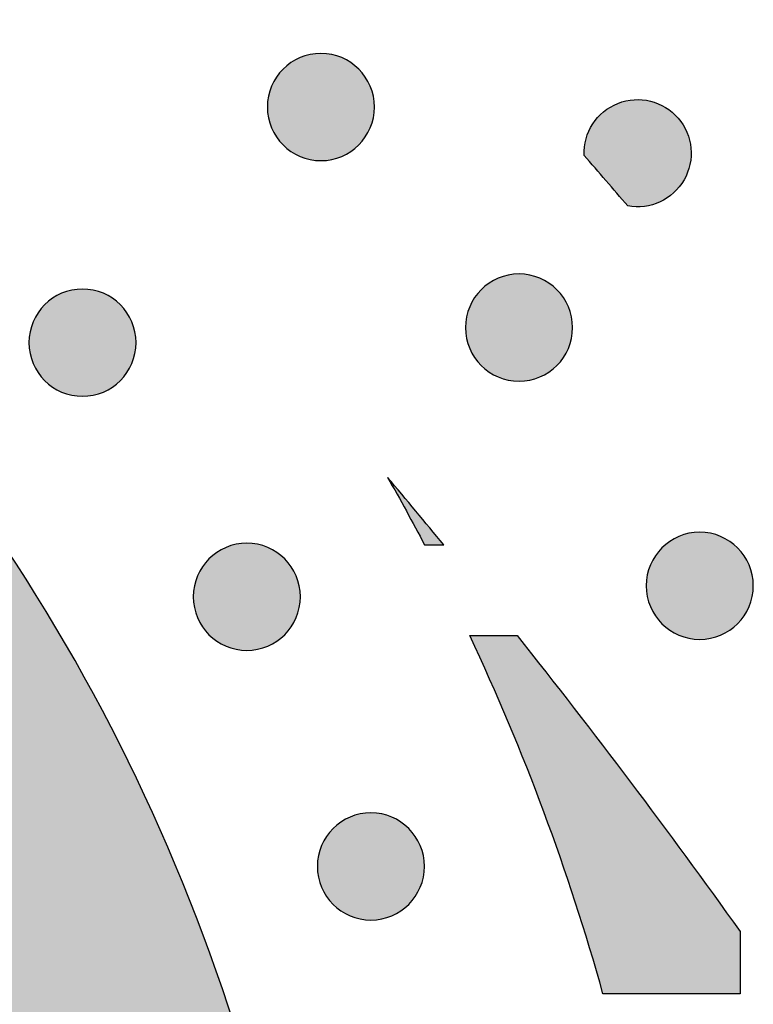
# Model space of a CAD drawing. Header units: millimetres. Extents: x -3873 to -97, y 912 to 4165.
# Tile 562 of 656: x -1485 to -1461, y 3045 to 3077. Entities that reach past the tile are written whole.
import ezdxf

# ---------------------------------------------------------------- set-up
doc = ezdxf.new("R2010")
doc.units = ezdxf.units.MM
doc.layers.add('pattern', color=7, linetype='Continuous', true_color=0x000000)

msp = doc.modelspace()

# ---------------------------------------------------------------- hatches: boundary and pattern name
at = {"layer": 'pattern'}
for points in [[(-1581.915, 3080.42), (-1587.684, 3065.401), (-1573.452, 3070.953), (-1570.943, 3071.886), (-1568.395, 3072.739), (-1565.813, 3073.512), (-1563.2, 3074.202), (-1560.56, 3074.807), (-1557.897, 3075.326), (-1555.216, 3075.758), (-1552.521, 3076.102), (-1549.815, 3076.357), (-1547.105, 3076.523), (-1544.393, 3076.599), (-1541.684, 3076.587), (-1538.984, 3076.486), (-1536.295, 3076.298), (-1533.622, 3076.023), (-1530.97, 3075.663), (-1529.976, 3075.502), (-1528.982, 3075.321), (-1527.99, 3075.119), (-1526.999, 3074.898), (-1526.01, 3074.656), (-1525.024, 3074.395), (-1524.042, 3074.113), (-1523.063, 3073.812), (-1522.089, 3073.49), (-1521.121, 3073.149), (-1520.158, 3072.788), (-1519.202, 3072.407), (-1518.253, 3072.008), (-1517.311, 3071.589), (-1516.378, 3071.151), (-1515.453, 3070.694), (-1514.538, 3070.219), (-1513.632, 3069.726), (-1512.737, 3069.215), (-1511.853, 3068.686), (-1510.981, 3068.141), (-1510.12, 3067.578), (-1509.272, 3067), (-1508.436, 3066.405), (-1507.614, 3065.795), (-1506.805, 3065.169), (-1506.011, 3064.53), (-1505.231, 3063.875), (-1504.466, 3063.208), (-1503.717, 3062.527), (-1502.983, 3061.833), (-1502.264, 3061.127), (-1501.56, 3060.408), (-1500.868, 3059.672), (-1500.188, 3058.921), (-1499.522, 3058.155), (-1498.869, 3057.374), (-1498.231, 3056.579), (-1497.607, 3055.769), (-1496.999, 3054.946), (-1496.406, 3054.109), (-1495.828, 3053.26), (-1495.268, 3052.398), (-1494.724, 3051.524), (-1494.197, 3050.639), (-1493.688, 3049.743), (-1493.196, 3048.837), (-1492.723, 3047.92), (-1492.268, 3046.995), (-1491.832, 3046.061), (-1491.415, 3045.118), (-1491.017, 3044.168), (-1490.638, 3043.211), (-1490.279, 3042.248), (-1489.939, 3041.279), (-1489.62, 3040.304), (-1489.32, 3039.325), (-1489.04, 3038.342), (-1488.781, 3037.356), (-1488.541, 3036.367), (-1488.322, 3035.376), (-1488.122, 3034.383), (-1487.943, 3033.389), (-1487.783, 3032.394), (-1487.428, 3029.741), (-1487.158, 3027.068), (-1486.975, 3024.379), (-1486.88, 3021.678), (-1486.873, 3018.97), (-1486.955, 3016.258), (-1487.126, 3013.548), (-1487.386, 3010.843), (-1487.735, 3008.148), (-1488.172, 3005.468), (-1488.696, 3002.806), (-1489.306, 3000.167), (-1490.001, 2997.555), (-1490.779, 2994.975), (-1491.637, 2992.429), (-1492.574, 2989.921), (-1498.154, 2975.7), (-1483.123, 2981.44), (-1482.457, 2982.966), (-1481.815, 2984.507), (-1481.199, 2986.063), (-1480.61, 2987.632), (-1480.048, 2989.215), (-1479.513, 2990.81), (-1479.006, 2992.418), (-1478.526, 2994.036), (-1478.075, 2995.665), (-1477.653, 2997.303), (-1477.26, 2998.95), (-1476.896, 3000.605), (-1476.561, 3002.268), (-1476.256, 3003.937), (-1475.981, 3005.612), (-1475.736, 3007.292), (-1475.522, 3008.976), (-1475.337, 3010.663), (-1475.183, 3012.353), (-1475.059, 3014.044), (-1474.966, 3015.737), (-1474.903, 3017.429), (-1474.87, 3019.12), (-1474.867, 3020.81), (-1474.895, 3022.498), (-1474.953, 3024.182), (-1475.04, 3025.863), (-1475.157, 3027.538), (-1475.303, 3029.209), (-1475.479, 3030.872), (-1475.684, 3032.529), (-1475.917, 3034.178), (-1476.113, 3035.404), (-1476.334, 3036.63), (-1476.58, 3037.854), (-1476.851, 3039.076), (-1477.146, 3040.296), (-1477.466, 3041.512), (-1477.811, 3042.724), (-1478.181, 3043.931), (-1478.575, 3045.132), (-1478.993, 3046.327), (-1479.436, 3047.515), (-1479.903, 3048.695), (-1480.394, 3049.866), (-1480.908, 3051.028), (-1481.446, 3052.18), (-1482.007, 3053.321), (-1482.59, 3054.451), (-1483.196, 3055.568), (-1483.824, 3056.673), (-1484.474, 3057.764), (-1485.144, 3058.842), (-1485.836, 3059.904), (-1486.547, 3060.951), (-1487.279, 3061.983), (-1488.029, 3062.998), (-1488.798, 3063.996), (-1489.585, 3064.977), (-1490.39, 3065.94), (-1491.211, 3066.885), (-1492.049, 3067.81), (-1492.902, 3068.717), (-1493.771, 3069.605), (-1494.657, 3070.475), (-1495.562, 3071.33), (-1496.486, 3072.17), (-1497.429, 3072.993), (-1498.391, 3073.799), (-1499.37, 3074.588), (-1500.367, 3075.359), (-1501.38, 3076.111), (-1502.41, 3076.845), (-1503.456, 3077.558), (-1504.518, 3078.252), (-1505.594, 3078.924), (-1506.684, 3079.576), (-1507.787, 3080.206), (-1508.903, 3080.814), (-1510.032, 3081.4), (-1511.172, 3081.963), (-1512.323, 3082.503), (-1513.484, 3083.019), (-1514.654, 3083.512), (-1515.833, 3083.981), (-1517.02, 3084.427), (-1518.214, 3084.847), (-1519.415, 3085.244), (-1520.621, 3085.616), (-1521.832, 3085.963), (-1523.048, 3086.285), (-1524.267, 3086.583), (-1525.489, 3086.856), (-1526.713, 3087.104), (-1527.938, 3087.328), (-1529.163, 3087.526), (-1530.812, 3087.763), (-1532.468, 3087.97), (-1534.132, 3088.149), (-1535.802, 3088.299), (-1537.477, 3088.419), (-1539.157, 3088.51), (-1540.842, 3088.57), (-1542.529, 3088.601), (-1544.219, 3088.602), (-1545.911, 3088.572), (-1547.603, 3088.512), (-1549.296, 3088.422), (-1550.987, 3088.302), (-1552.677, 3088.151), (-1554.365, 3087.969), (-1556.049, 3087.758), (-1557.729, 3087.516), (-1559.405, 3087.244), (-1561.075, 3086.943), (-1562.738, 3086.611), (-1564.394, 3086.251), (-1566.042, 3085.86), (-1567.681, 3085.441), (-1569.31, 3084.993), (-1570.93, 3084.517), (-1572.538, 3084.013), (-1574.134, 3083.481), (-1575.718, 3082.921), (-1577.289, 3082.335), (-1578.846, 3081.723), (-1580.388, 3081.084)], [(-1476.597, 3075.669), (-1476.569, 3075.697), (-1476.54, 3075.724), (-1476.51, 3075.751), (-1476.479, 3075.777), (-1476.447, 3075.803), (-1476.415, 3075.828), (-1476.382, 3075.852), (-1476.347, 3075.877), (-1476.312, 3075.9), (-1476.277, 3075.923), (-1476.24, 3075.945), (-1476.203, 3075.966), (-1476.165, 3075.986), (-1476.126, 3076.006), (-1476.087, 3076.025), (-1476.047, 3076.043), (-1476.006, 3076.06), (-1475.964, 3076.076), (-1475.923, 3076.091), (-1475.88, 3076.105), (-1475.837, 3076.118), (-1475.794, 3076.13), (-1475.75, 3076.141), (-1475.705, 3076.151), (-1475.661, 3076.159), (-1475.616, 3076.167), (-1475.57, 3076.173), (-1475.525, 3076.179), (-1475.479, 3076.183), (-1475.434, 3076.186), (-1475.388, 3076.187), (-1475.342, 3076.188), (-1475.296, 3076.187), (-1475.25, 3076.185), (-1475.204, 3076.182), (-1475.158, 3076.178), (-1475.113, 3076.173), (-1475.068, 3076.166), (-1475.023, 3076.159), (-1474.978, 3076.15), (-1474.934, 3076.14), (-1474.89, 3076.129), (-1474.847, 3076.117), (-1474.804, 3076.104), (-1474.761, 3076.09), (-1474.719, 3076.074), (-1474.678, 3076.058), (-1474.637, 3076.041), (-1474.597, 3076.023), (-1474.558, 3076.004), (-1474.519, 3075.985), (-1474.481, 3075.964), (-1474.444, 3075.943), (-1474.407, 3075.921), (-1474.372, 3075.898), (-1474.337, 3075.875), (-1474.303, 3075.851), (-1474.269, 3075.826), (-1474.237, 3075.801), (-1474.205, 3075.775), (-1474.175, 3075.748), (-1474.145, 3075.722), (-1474.116, 3075.695), (-1474.088, 3075.667), (-1474.06, 3075.639), (-1474.033, 3075.61), (-1474.006, 3075.58), (-1473.98, 3075.549), (-1473.954, 3075.517), (-1473.929, 3075.485), (-1473.905, 3075.452), (-1473.88, 3075.418), (-1473.857, 3075.383), (-1473.834, 3075.347), (-1473.812, 3075.31), (-1473.791, 3075.273), (-1473.771, 3075.235), (-1473.751, 3075.196), (-1473.732, 3075.157), (-1473.714, 3075.117), (-1473.697, 3075.076), (-1473.681, 3075.035), (-1473.666, 3074.993), (-1473.652, 3074.95), (-1473.639, 3074.907), (-1473.627, 3074.864), (-1473.616, 3074.82), (-1473.606, 3074.776), (-1473.598, 3074.731), (-1473.59, 3074.686), (-1473.584, 3074.641), (-1473.578, 3074.595), (-1473.574, 3074.549), (-1473.571, 3074.504), (-1473.57, 3074.458), (-1473.569, 3074.412), (-1473.57, 3074.366), (-1473.572, 3074.32), (-1473.575, 3074.274), (-1473.579, 3074.229), (-1473.584, 3074.183), (-1473.591, 3074.138), (-1473.598, 3074.093), (-1473.607, 3074.048), (-1473.617, 3074.004), (-1473.628, 3073.96), (-1473.64, 3073.917), (-1473.653, 3073.874), (-1473.667, 3073.831), (-1473.683, 3073.789), (-1473.699, 3073.748), (-1473.716, 3073.707), (-1473.734, 3073.667), (-1473.753, 3073.628), (-1473.772, 3073.589), (-1473.793, 3073.551), (-1473.814, 3073.514), (-1473.836, 3073.477), (-1473.859, 3073.442), (-1473.882, 3073.407), (-1473.906, 3073.373), (-1473.931, 3073.339), (-1473.956, 3073.307), (-1473.982, 3073.275), (-1474.009, 3073.245), (-1474.035, 3073.215), (-1474.062, 3073.186), (-1474.09, 3073.158), (-1474.118, 3073.13), (-1474.147, 3073.103), (-1474.177, 3073.076), (-1474.208, 3073.05), (-1474.24, 3073.024), (-1474.272, 3072.999), (-1474.305, 3072.975), (-1474.339, 3072.951), (-1474.374, 3072.927), (-1474.41, 3072.905), (-1474.447, 3072.883), (-1474.484, 3072.861), (-1474.522, 3072.841), (-1474.561, 3072.821), (-1474.6, 3072.802), (-1474.64, 3072.785), (-1474.681, 3072.768), (-1474.722, 3072.752), (-1474.764, 3072.736), (-1474.807, 3072.722), (-1474.85, 3072.709), (-1474.893, 3072.697), (-1474.937, 3072.686), (-1474.982, 3072.677), (-1475.026, 3072.668), (-1475.071, 3072.66), (-1475.116, 3072.654), (-1475.162, 3072.649), (-1475.208, 3072.644), (-1475.253, 3072.642), (-1475.299, 3072.64), (-1475.345, 3072.639), (-1475.391, 3072.64), (-1475.437, 3072.642), (-1475.483, 3072.645), (-1475.528, 3072.649), (-1475.574, 3072.654), (-1475.619, 3072.661), (-1475.664, 3072.668), (-1475.709, 3072.677), (-1475.753, 3072.687), (-1475.797, 3072.698), (-1475.84, 3072.71), (-1475.883, 3072.723), (-1475.926, 3072.738), (-1475.968, 3072.753), (-1476.009, 3072.769), (-1476.05, 3072.786), (-1476.09, 3072.804), (-1476.129, 3072.823), (-1476.168, 3072.842), (-1476.206, 3072.863), (-1476.243, 3072.884), (-1476.28, 3072.906), (-1476.315, 3072.929), (-1476.35, 3072.953), (-1476.384, 3072.977), (-1476.418, 3073.001), (-1476.45, 3073.027), (-1476.482, 3073.052), (-1476.512, 3073.079), (-1476.542, 3073.105), (-1476.571, 3073.133), (-1476.599, 3073.16), (-1476.627, 3073.188), (-1476.654, 3073.217), (-1476.681, 3073.247), (-1476.707, 3073.278), (-1476.733, 3073.31), (-1476.758, 3073.342), (-1476.782, 3073.375), (-1476.806, 3073.41), (-1476.83, 3073.445), (-1476.852, 3073.48), (-1476.874, 3073.517), (-1476.896, 3073.554), (-1476.916, 3073.592), (-1476.936, 3073.631), (-1476.955, 3073.67), (-1476.972, 3073.71), (-1476.989, 3073.751), (-1477.005, 3073.793), (-1477.021, 3073.834), (-1477.035, 3073.877), (-1477.048, 3073.92), (-1477.06, 3073.963), (-1477.071, 3074.007), (-1477.08, 3074.052), (-1477.089, 3074.096), (-1477.097, 3074.141), (-1477.103, 3074.187), (-1477.108, 3074.232), (-1477.113, 3074.278), (-1477.115, 3074.323), (-1477.117, 3074.369), (-1477.118, 3074.415), (-1477.117, 3074.461), (-1477.115, 3074.507), (-1477.112, 3074.553), (-1477.108, 3074.599), (-1477.103, 3074.644), (-1477.096, 3074.689), (-1477.089, 3074.734), (-1477.08, 3074.779), (-1477.07, 3074.823), (-1477.059, 3074.867), (-1477.047, 3074.91), (-1477.034, 3074.953), (-1477.019, 3074.996), (-1477.004, 3075.038), (-1476.988, 3075.079), (-1476.971, 3075.12), (-1476.953, 3075.16), (-1476.934, 3075.199), (-1476.915, 3075.238), (-1476.894, 3075.276), (-1476.873, 3075.313), (-1476.851, 3075.35), (-1476.828, 3075.385), (-1476.804, 3075.42), (-1476.78, 3075.454), (-1476.756, 3075.488), (-1476.73, 3075.52), (-1476.705, 3075.552), (-1476.678, 3075.582), (-1476.652, 3075.612), (-1476.624, 3075.641)], [(-1466.623, 3072.814), (-1466.624, 3072.846), (-1466.624, 3072.878), (-1466.624, 3072.911), (-1466.623, 3072.943), (-1466.622, 3072.976), (-1466.62, 3073.009), (-1466.617, 3073.042), (-1466.614, 3073.076), (-1466.61, 3073.109), (-1466.606, 3073.142), (-1466.6, 3073.176), (-1466.594, 3073.209), (-1466.588, 3073.243), (-1466.581, 3073.276), (-1466.573, 3073.309), (-1466.564, 3073.343), (-1466.555, 3073.376), (-1466.545, 3073.409), (-1466.535, 3073.442), (-1466.523, 3073.475), (-1466.512, 3073.508), (-1466.499, 3073.541), (-1466.486, 3073.573), (-1466.472, 3073.605), (-1466.457, 3073.637), (-1466.442, 3073.669), (-1466.426, 3073.701), (-1466.41, 3073.732), (-1466.392, 3073.763), (-1466.375, 3073.793), (-1466.356, 3073.823), (-1466.337, 3073.853), (-1466.318, 3073.883), (-1466.298, 3073.912), (-1466.277, 3073.94), (-1466.256, 3073.969), (-1466.234, 3073.996), (-1466.211, 3074.024), (-1466.189, 3074.05), (-1466.165, 3074.077), (-1466.141, 3074.102), (-1466.117, 3074.128), (-1466.092, 3074.152), (-1466.067, 3074.177), (-1466.042, 3074.2), (-1466.016, 3074.223), (-1465.989, 3074.246), (-1465.963, 3074.268), (-1465.936, 3074.289), (-1465.908, 3074.31), (-1465.881, 3074.33), (-1465.853, 3074.349), (-1465.825, 3074.368), (-1465.796, 3074.387), (-1465.768, 3074.404), (-1465.739, 3074.421), (-1465.71, 3074.438), (-1465.68, 3074.454), (-1465.651, 3074.469), (-1465.622, 3074.483), (-1465.592, 3074.497), (-1465.562, 3074.511), (-1465.533, 3074.524), (-1465.503, 3074.536), (-1465.473, 3074.547), (-1465.442, 3074.558), (-1465.412, 3074.569), (-1465.38, 3074.579), (-1465.349, 3074.589), (-1465.317, 3074.598), (-1465.285, 3074.606), (-1465.253, 3074.614), (-1465.22, 3074.621), (-1465.187, 3074.628), (-1465.154, 3074.634), (-1465.12, 3074.639), (-1465.086, 3074.644), (-1465.053, 3074.649), (-1465.018, 3074.652), (-1464.984, 3074.655), (-1464.95, 3074.657), (-1464.915, 3074.659), (-1464.88, 3074.66), (-1464.846, 3074.66), (-1464.811, 3074.66), (-1464.776, 3074.659), (-1464.741, 3074.657), (-1464.706, 3074.654), (-1464.671, 3074.651), (-1464.636, 3074.647), (-1464.601, 3074.643), (-1464.566, 3074.637), (-1464.531, 3074.631), (-1464.496, 3074.625), (-1464.462, 3074.617), (-1464.427, 3074.609), (-1464.393, 3074.6), (-1464.359, 3074.591), (-1464.325, 3074.581), (-1464.291, 3074.57), (-1464.258, 3074.559), (-1464.225, 3074.546), (-1464.192, 3074.534), (-1464.16, 3074.52), (-1464.127, 3074.506), (-1464.096, 3074.492), (-1464.064, 3074.477), (-1464.033, 3074.461), (-1464.002, 3074.445), (-1463.972, 3074.428), (-1463.942, 3074.41), (-1463.912, 3074.392), (-1463.883, 3074.374), (-1463.855, 3074.355), (-1463.827, 3074.335), (-1463.799, 3074.315), (-1463.772, 3074.295), (-1463.745, 3074.274), (-1463.719, 3074.253), (-1463.693, 3074.231), (-1463.668, 3074.209), (-1463.644, 3074.187), (-1463.62, 3074.164), (-1463.596, 3074.141), (-1463.573, 3074.118), (-1463.551, 3074.094), (-1463.529, 3074.071), (-1463.508, 3074.046), (-1463.487, 3074.022), (-1463.466, 3073.997), (-1463.446, 3073.971), (-1463.427, 3073.945), (-1463.407, 3073.919), (-1463.388, 3073.892), (-1463.37, 3073.864), (-1463.351, 3073.836), (-1463.334, 3073.808), (-1463.317, 3073.779), (-1463.3, 3073.749), (-1463.284, 3073.719), (-1463.268, 3073.689), (-1463.253, 3073.659), (-1463.238, 3073.628), (-1463.224, 3073.596), (-1463.21, 3073.564), (-1463.198, 3073.532), (-1463.185, 3073.5), (-1463.173, 3073.467), (-1463.162, 3073.434), (-1463.152, 3073.401), (-1463.142, 3073.367), (-1463.133, 3073.333), (-1463.124, 3073.299), (-1463.116, 3073.265), (-1463.109, 3073.23), (-1463.103, 3073.195), (-1463.097, 3073.161), (-1463.092, 3073.126), (-1463.087, 3073.091), (-1463.084, 3073.055), (-1463.081, 3073.02), (-1463.078, 3072.985), (-1463.077, 3072.95), (-1463.076, 3072.914), (-1463.076, 3072.879), (-1463.076, 3072.844), (-1463.077, 3072.809), (-1463.079, 3072.773), (-1463.082, 3072.738), (-1463.085, 3072.704), (-1463.089, 3072.669), (-1463.094, 3072.634), (-1463.099, 3072.6), (-1463.105, 3072.566), (-1463.111, 3072.532), (-1463.119, 3072.498), (-1463.126, 3072.464), (-1463.135, 3072.431), (-1463.144, 3072.398), (-1463.154, 3072.365), (-1463.164, 3072.333), (-1463.175, 3072.301), (-1463.186, 3072.269), (-1463.198, 3072.238), (-1463.211, 3072.207), (-1463.224, 3072.176), (-1463.237, 3072.146), (-1463.251, 3072.117), (-1463.265, 3072.087), (-1463.28, 3072.058), (-1463.296, 3072.03), (-1463.312, 3072.002), (-1463.328, 3071.974), (-1463.345, 3071.946), (-1463.362, 3071.919), (-1463.38, 3071.892), (-1463.399, 3071.865), (-1463.418, 3071.838), (-1463.438, 3071.811), (-1463.459, 3071.785), (-1463.48, 3071.759), (-1463.501, 3071.733), (-1463.523, 3071.707), (-1463.546, 3071.682), (-1463.57, 3071.657), (-1463.594, 3071.633), (-1463.618, 3071.609), (-1463.643, 3071.585), (-1463.669, 3071.562), (-1463.695, 3071.539), (-1463.721, 3071.517), (-1463.748, 3071.495), (-1463.776, 3071.474), (-1463.804, 3071.453), (-1463.832, 3071.432), (-1463.861, 3071.412), (-1463.891, 3071.393), (-1463.921, 3071.374), (-1463.951, 3071.356), (-1463.981, 3071.339), (-1464.012, 3071.322), (-1464.044, 3071.305), (-1464.075, 3071.29), (-1464.107, 3071.274), (-1464.14, 3071.26), (-1464.172, 3071.246), (-1464.205, 3071.233), (-1464.238, 3071.22), (-1464.271, 3071.209), (-1464.305, 3071.197), (-1464.338, 3071.187), (-1464.372, 3071.177), (-1464.406, 3071.168), (-1464.44, 3071.16), (-1464.474, 3071.152), (-1464.508, 3071.145), (-1464.542, 3071.138), (-1464.577, 3071.133), (-1464.611, 3071.128), (-1464.645, 3071.123), (-1464.679, 3071.12), (-1464.714, 3071.117), (-1464.748, 3071.114), (-1464.782, 3071.113), (-1464.816, 3071.112), (-1464.849, 3071.112), (-1464.883, 3071.112), (-1464.917, 3071.113), (-1464.95, 3071.114), (-1464.983, 3071.117), (-1465.016, 3071.119), (-1465.049, 3071.123), (-1465.081, 3071.127), (-1465.113, 3071.131), (-1465.145, 3071.136), (-1465.177, 3071.142)], [(-1470.032, 3068.368), (-1470.004, 3068.396), (-1469.975, 3068.423), (-1469.945, 3068.45), (-1469.914, 3068.476), (-1469.883, 3068.502), (-1469.85, 3068.527), (-1469.817, 3068.551), (-1469.783, 3068.575), (-1469.748, 3068.599), (-1469.712, 3068.622), (-1469.676, 3068.644), (-1469.638, 3068.665), (-1469.6, 3068.685), (-1469.562, 3068.705), (-1469.522, 3068.724), (-1469.482, 3068.742), (-1469.441, 3068.759), (-1469.4, 3068.775), (-1469.358, 3068.79), (-1469.315, 3068.804), (-1469.272, 3068.817), (-1469.229, 3068.829), (-1469.185, 3068.84), (-1469.141, 3068.85), (-1469.096, 3068.858), (-1469.051, 3068.866), (-1469.006, 3068.872), (-1468.96, 3068.877), (-1468.915, 3068.882), (-1468.869, 3068.885), (-1468.823, 3068.886), (-1468.777, 3068.887), (-1468.731, 3068.886), (-1468.685, 3068.884), (-1468.64, 3068.881), (-1468.594, 3068.877), (-1468.548, 3068.872), (-1468.503, 3068.865), (-1468.458, 3068.858), (-1468.414, 3068.849), (-1468.369, 3068.839), (-1468.325, 3068.828), (-1468.282, 3068.816), (-1468.239, 3068.803), (-1468.197, 3068.789), (-1468.155, 3068.773), (-1468.113, 3068.757), (-1468.073, 3068.74), (-1468.033, 3068.722), (-1467.993, 3068.703), (-1467.954, 3068.684), (-1467.916, 3068.663), (-1467.879, 3068.642), (-1467.843, 3068.62), (-1467.807, 3068.597), (-1467.772, 3068.574), (-1467.738, 3068.549), (-1467.705, 3068.525), (-1467.672, 3068.499), (-1467.641, 3068.474), (-1467.61, 3068.447), (-1467.58, 3068.421), (-1467.551, 3068.394), (-1467.523, 3068.366), (-1467.496, 3068.338), (-1467.468, 3068.309), (-1467.442, 3068.279), (-1467.415, 3068.248), (-1467.39, 3068.216), (-1467.365, 3068.184), (-1467.34, 3068.151), (-1467.316, 3068.116), (-1467.293, 3068.082), (-1467.27, 3068.046), (-1467.248, 3068.009), (-1467.227, 3067.972), (-1467.206, 3067.934), (-1467.187, 3067.895), (-1467.168, 3067.856), (-1467.15, 3067.816), (-1467.133, 3067.775), (-1467.117, 3067.734), (-1467.102, 3067.692), (-1467.088, 3067.649), (-1467.075, 3067.606), (-1467.063, 3067.563), (-1467.052, 3067.519), (-1467.042, 3067.474), (-1467.033, 3067.43), (-1467.026, 3067.385), (-1467.019, 3067.34), (-1467.014, 3067.294), (-1467.01, 3067.248), (-1467.007, 3067.203), (-1467.005, 3067.157), (-1467.005, 3067.111), (-1467.005, 3067.065), (-1467.007, 3067.019), (-1467.01, 3066.973), (-1467.014, 3066.928), (-1467.02, 3066.882), (-1467.026, 3066.837), (-1467.034, 3066.792), (-1467.043, 3066.747), (-1467.052, 3066.703), (-1467.063, 3066.659), (-1467.076, 3066.616), (-1467.089, 3066.573), (-1467.103, 3066.53), (-1467.118, 3066.488), (-1467.134, 3066.447), (-1467.151, 3066.406), (-1467.169, 3066.366), (-1467.188, 3066.327), (-1467.208, 3066.288), (-1467.228, 3066.25), (-1467.25, 3066.213), (-1467.272, 3066.176), (-1467.294, 3066.141), (-1467.318, 3066.106), (-1467.342, 3066.072), (-1467.367, 3066.038), (-1467.392, 3066.006), (-1467.418, 3065.974), (-1467.444, 3065.944), (-1467.471, 3065.914), (-1467.498, 3065.885), (-1467.525, 3065.857), (-1467.554, 3065.829), (-1467.583, 3065.802), (-1467.613, 3065.775), (-1467.643, 3065.749), (-1467.675, 3065.723), (-1467.707, 3065.698), (-1467.741, 3065.674), (-1467.775, 3065.65), (-1467.81, 3065.626), (-1467.846, 3065.604), (-1467.882, 3065.582), (-1467.919, 3065.56), (-1467.957, 3065.54), (-1467.996, 3065.52), (-1468.036, 3065.501), (-1468.076, 3065.483), (-1468.116, 3065.466), (-1468.158, 3065.45), (-1468.2, 3065.435), (-1468.242, 3065.421), (-1468.285, 3065.408), (-1468.329, 3065.396), (-1468.373, 3065.385), (-1468.417, 3065.376), (-1468.462, 3065.367), (-1468.507, 3065.359), (-1468.552, 3065.353), (-1468.597, 3065.348), (-1468.643, 3065.343), (-1468.689, 3065.341), (-1468.735, 3065.339), (-1468.781, 3065.338), (-1468.826, 3065.339), (-1468.872, 3065.341), (-1468.918, 3065.344), (-1468.964, 3065.348), (-1469.009, 3065.353), (-1469.054, 3065.36), (-1469.099, 3065.367), (-1469.144, 3065.376), (-1469.188, 3065.386), (-1469.232, 3065.397), (-1469.276, 3065.409), (-1469.319, 3065.422), (-1469.361, 3065.436), (-1469.403, 3065.452), (-1469.444, 3065.468), (-1469.485, 3065.485), (-1469.525, 3065.503), (-1469.565, 3065.522), (-1469.603, 3065.541), (-1469.641, 3065.562), (-1469.679, 3065.583), (-1469.715, 3065.605), (-1469.751, 3065.628), (-1469.786, 3065.652), (-1469.82, 3065.676), (-1469.853, 3065.7), (-1469.885, 3065.726), (-1469.917, 3065.751), (-1469.948, 3065.778), (-1469.978, 3065.804), (-1470.007, 3065.832), (-1470.035, 3065.859), (-1470.062, 3065.887), (-1470.089, 3065.916), (-1470.116, 3065.946), (-1470.142, 3065.977), (-1470.168, 3066.009), (-1470.193, 3066.041), (-1470.218, 3066.074), (-1470.242, 3066.109), (-1470.265, 3066.143), (-1470.288, 3066.179), (-1470.31, 3066.216), (-1470.331, 3066.253), (-1470.352, 3066.291), (-1470.371, 3066.33), (-1470.39, 3066.369), (-1470.408, 3066.409), (-1470.425, 3066.45), (-1470.441, 3066.491), (-1470.456, 3066.533), (-1470.47, 3066.576), (-1470.483, 3066.619), (-1470.495, 3066.662), (-1470.506, 3066.706), (-1470.516, 3066.751), (-1470.525, 3066.795), (-1470.532, 3066.84), (-1470.539, 3066.885), (-1470.544, 3066.931), (-1470.548, 3066.977), (-1470.551, 3067.022), (-1470.553, 3067.068), (-1470.553, 3067.114), (-1470.553, 3067.16), (-1470.551, 3067.206), (-1470.548, 3067.252), (-1470.543, 3067.297), (-1470.538, 3067.343), (-1470.532, 3067.388), (-1470.524, 3067.433), (-1470.515, 3067.478), (-1470.505, 3067.522), (-1470.494, 3067.566), (-1470.482, 3067.609), (-1470.469, 3067.652), (-1470.455, 3067.695), (-1470.44, 3067.737), (-1470.424, 3067.778), (-1470.407, 3067.819), (-1470.389, 3067.859), (-1470.37, 3067.898), (-1470.35, 3067.937), (-1470.329, 3067.975), (-1470.308, 3068.012), (-1470.286, 3068.049), (-1470.263, 3068.084), (-1470.24, 3068.119), (-1470.216, 3068.153), (-1470.191, 3068.187), (-1470.166, 3068.219), (-1470.14, 3068.251), (-1470.114, 3068.281), (-1470.087, 3068.311), (-1470.06, 3068.34)], [(-1484.495, 3067.87), (-1484.467, 3067.898), (-1484.438, 3067.925), (-1484.408, 3067.951), (-1484.377, 3067.978), (-1484.345, 3068.003), (-1484.313, 3068.029), (-1484.279, 3068.053), (-1484.245, 3068.077), (-1484.21, 3068.101), (-1484.175, 3068.123), (-1484.138, 3068.145), (-1484.101, 3068.167), (-1484.063, 3068.187), (-1484.024, 3068.207), (-1483.985, 3068.225), (-1483.945, 3068.243), (-1483.904, 3068.26), (-1483.862, 3068.276), (-1483.82, 3068.291), (-1483.778, 3068.306), (-1483.735, 3068.319), (-1483.692, 3068.331), (-1483.648, 3068.342), (-1483.603, 3068.351), (-1483.559, 3068.36), (-1483.514, 3068.368), (-1483.468, 3068.374), (-1483.423, 3068.379), (-1483.377, 3068.383), (-1483.331, 3068.386), (-1483.286, 3068.388), (-1483.24, 3068.389), (-1483.194, 3068.388), (-1483.148, 3068.386), (-1483.102, 3068.383), (-1483.056, 3068.379), (-1483.011, 3068.374), (-1482.966, 3068.367), (-1482.921, 3068.359), (-1482.876, 3068.351), (-1482.832, 3068.341), (-1482.788, 3068.33), (-1482.745, 3068.318), (-1482.702, 3068.305), (-1482.659, 3068.29), (-1482.617, 3068.275), (-1482.576, 3068.259), (-1482.535, 3068.242), (-1482.495, 3068.224), (-1482.456, 3068.205), (-1482.417, 3068.185), (-1482.379, 3068.165), (-1482.342, 3068.144), (-1482.305, 3068.122), (-1482.27, 3068.099), (-1482.235, 3068.075), (-1482.201, 3068.051), (-1482.167, 3068.027), (-1482.135, 3068.001), (-1482.103, 3067.976), (-1482.073, 3067.949), (-1482.043, 3067.923), (-1482.014, 3067.895), (-1481.986, 3067.868), (-1481.958, 3067.84), (-1481.931, 3067.811), (-1481.904, 3067.781), (-1481.878, 3067.75), (-1481.852, 3067.718), (-1481.827, 3067.686), (-1481.802, 3067.652), (-1481.778, 3067.618), (-1481.755, 3067.583), (-1481.732, 3067.548), (-1481.71, 3067.511), (-1481.689, 3067.474), (-1481.669, 3067.436), (-1481.649, 3067.397), (-1481.63, 3067.358), (-1481.612, 3067.318), (-1481.595, 3067.277), (-1481.579, 3067.235), (-1481.564, 3067.193), (-1481.55, 3067.151), (-1481.537, 3067.108), (-1481.525, 3067.064), (-1481.514, 3067.021), (-1481.504, 3066.976), (-1481.496, 3066.932), (-1481.488, 3066.887), (-1481.482, 3066.841), (-1481.476, 3066.796), (-1481.472, 3066.75), (-1481.469, 3066.704), (-1481.468, 3066.659), (-1481.467, 3066.613), (-1481.468, 3066.567), (-1481.47, 3066.521), (-1481.473, 3066.475), (-1481.477, 3066.429), (-1481.482, 3066.384), (-1481.489, 3066.339), (-1481.496, 3066.294), (-1481.505, 3066.249), (-1481.515, 3066.205), (-1481.526, 3066.161), (-1481.538, 3066.117), (-1481.551, 3066.075), (-1481.565, 3066.032), (-1481.581, 3065.99), (-1481.597, 3065.949), (-1481.614, 3065.908), (-1481.632, 3065.868), (-1481.651, 3065.829), (-1481.67, 3065.79), (-1481.691, 3065.752), (-1481.712, 3065.715), (-1481.734, 3065.678), (-1481.757, 3065.642), (-1481.78, 3065.608), (-1481.804, 3065.573), (-1481.829, 3065.54), (-1481.854, 3065.508), (-1481.88, 3065.476), (-1481.906, 3065.446), (-1481.933, 3065.416), (-1481.96, 3065.387), (-1481.988, 3065.359), (-1482.016, 3065.331), (-1482.045, 3065.304), (-1482.075, 3065.277), (-1482.106, 3065.251), (-1482.137, 3065.225), (-1482.17, 3065.2), (-1482.203, 3065.175), (-1482.237, 3065.151), (-1482.272, 3065.128), (-1482.308, 3065.105), (-1482.345, 3065.083), (-1482.382, 3065.062), (-1482.42, 3065.042), (-1482.459, 3065.022), (-1482.498, 3065.003), (-1482.538, 3064.985), (-1482.579, 3064.968), (-1482.62, 3064.952), (-1482.662, 3064.937), (-1482.705, 3064.923), (-1482.748, 3064.91), (-1482.791, 3064.898), (-1482.835, 3064.887), (-1482.879, 3064.877), (-1482.924, 3064.869), (-1482.969, 3064.861), (-1483.014, 3064.855), (-1483.06, 3064.849), (-1483.105, 3064.845), (-1483.151, 3064.842), (-1483.197, 3064.841), (-1483.243, 3064.84), (-1483.289, 3064.841), (-1483.335, 3064.843), (-1483.381, 3064.846), (-1483.426, 3064.85), (-1483.472, 3064.855), (-1483.517, 3064.862), (-1483.562, 3064.869), (-1483.607, 3064.878), (-1483.651, 3064.888), (-1483.695, 3064.899), (-1483.738, 3064.911), (-1483.781, 3064.924), (-1483.824, 3064.938), (-1483.866, 3064.953), (-1483.907, 3064.97), (-1483.948, 3064.987), (-1483.988, 3065.005), (-1484.027, 3065.024), (-1484.066, 3065.043), (-1484.104, 3065.064), (-1484.141, 3065.085), (-1484.178, 3065.107), (-1484.213, 3065.13), (-1484.248, 3065.153), (-1484.282, 3065.177), (-1484.315, 3065.202), (-1484.348, 3065.227), (-1484.379, 3065.253), (-1484.41, 3065.279), (-1484.44, 3065.306), (-1484.469, 3065.333), (-1484.497, 3065.361), (-1484.525, 3065.389), (-1484.552, 3065.418), (-1484.579, 3065.448), (-1484.605, 3065.479), (-1484.63, 3065.51), (-1484.656, 3065.543), (-1484.68, 3065.576), (-1484.704, 3065.61), (-1484.728, 3065.645), (-1484.75, 3065.681), (-1484.772, 3065.718), (-1484.794, 3065.755), (-1484.814, 3065.793), (-1484.834, 3065.832), (-1484.852, 3065.871), (-1484.87, 3065.911), (-1484.887, 3065.952), (-1484.903, 3065.993), (-1484.919, 3066.035), (-1484.933, 3066.078), (-1484.946, 3066.121), (-1484.958, 3066.164), (-1484.969, 3066.208), (-1484.978, 3066.252), (-1484.987, 3066.297), (-1484.995, 3066.342), (-1485.001, 3066.387), (-1485.006, 3066.433), (-1485.01, 3066.478), (-1485.013, 3066.524), (-1485.015, 3066.57), (-1485.016, 3066.616), (-1485.015, 3066.662), (-1485.013, 3066.708), (-1485.01, 3066.754), (-1485.006, 3066.799), (-1485.001, 3066.845), (-1484.994, 3066.89), (-1484.986, 3066.935), (-1484.978, 3066.98), (-1484.968, 3067.024), (-1484.957, 3067.068), (-1484.945, 3067.111), (-1484.932, 3067.154), (-1484.917, 3067.197), (-1484.902, 3067.239), (-1484.886, 3067.28), (-1484.869, 3067.321), (-1484.851, 3067.361), (-1484.832, 3067.4), (-1484.812, 3067.439), (-1484.792, 3067.477), (-1484.771, 3067.514), (-1484.749, 3067.551), (-1484.726, 3067.586), (-1484.702, 3067.621), (-1484.678, 3067.655), (-1484.654, 3067.688), (-1484.628, 3067.721), (-1484.603, 3067.752), (-1484.576, 3067.783), (-1484.55, 3067.813), (-1484.522, 3067.842)], [(-1471.273, 3059.92), (-1473.133, 3062.154), (-1471.909, 3059.921)], [(-1464.044, 3059.821), (-1464.016, 3059.848), (-1463.987, 3059.875), (-1463.957, 3059.902), (-1463.926, 3059.928), (-1463.895, 3059.954), (-1463.862, 3059.979), (-1463.829, 3060.004), (-1463.795, 3060.028), (-1463.76, 3060.051), (-1463.724, 3060.074), (-1463.687, 3060.096), (-1463.65, 3060.117), (-1463.612, 3060.138), (-1463.573, 3060.157), (-1463.534, 3060.176), (-1463.494, 3060.194), (-1463.453, 3060.211), (-1463.412, 3060.227), (-1463.37, 3060.242), (-1463.327, 3060.256), (-1463.284, 3060.269), (-1463.241, 3060.281), (-1463.197, 3060.292), (-1463.153, 3060.302), (-1463.108, 3060.311), (-1463.063, 3060.318), (-1463.018, 3060.325), (-1462.972, 3060.33), (-1462.927, 3060.334), (-1462.881, 3060.337), (-1462.835, 3060.339), (-1462.789, 3060.339), (-1462.743, 3060.339), (-1462.697, 3060.337), (-1462.651, 3060.334), (-1462.606, 3060.33), (-1462.56, 3060.324), (-1462.515, 3060.318), (-1462.47, 3060.31), (-1462.425, 3060.301), (-1462.381, 3060.291), (-1462.337, 3060.28), (-1462.294, 3060.268), (-1462.251, 3060.255), (-1462.208, 3060.241), (-1462.166, 3060.226), (-1462.125, 3060.21), (-1462.084, 3060.193), (-1462.044, 3060.175), (-1462.005, 3060.156), (-1461.966, 3060.136), (-1461.928, 3060.116), (-1461.891, 3060.094), (-1461.855, 3060.072), (-1461.819, 3060.049), (-1461.784, 3060.026), (-1461.75, 3060.002), (-1461.717, 3059.977), (-1461.684, 3059.952), (-1461.653, 3059.926), (-1461.622, 3059.9), (-1461.592, 3059.873), (-1461.563, 3059.846), (-1461.535, 3059.818), (-1461.507, 3059.79), (-1461.48, 3059.761), (-1461.454, 3059.731), (-1461.427, 3059.701), (-1461.402, 3059.669), (-1461.376, 3059.636), (-1461.352, 3059.603), (-1461.328, 3059.569), (-1461.304, 3059.534), (-1461.282, 3059.498), (-1461.26, 3059.462), (-1461.238, 3059.425), (-1461.218, 3059.387), (-1461.198, 3059.348), (-1461.18, 3059.308), (-1461.162, 3059.268), (-1461.145, 3059.227), (-1461.129, 3059.186), (-1461.114, 3059.144), (-1461.099, 3059.102), (-1461.086, 3059.059), (-1461.074, 3059.015), (-1461.064, 3058.971), (-1461.054, 3058.927), (-1461.045, 3058.882), (-1461.037, 3058.837), (-1461.031, 3058.792), (-1461.026, 3058.747), (-1461.022, 3058.701), (-1461.019, 3058.655), (-1461.017, 3058.609), (-1461.016, 3058.563), (-1461.017, 3058.517), (-1461.019, 3058.472), (-1461.022, 3058.426), (-1461.026, 3058.38), (-1461.031, 3058.335), (-1461.038, 3058.289), (-1461.046, 3058.244), (-1461.054, 3058.2), (-1461.064, 3058.156), (-1461.075, 3058.112), (-1461.087, 3058.068), (-1461.101, 3058.025), (-1461.115, 3057.983), (-1461.13, 3057.941), (-1461.146, 3057.899), (-1461.163, 3057.859), (-1461.181, 3057.819), (-1461.2, 3057.779), (-1461.22, 3057.741), (-1461.24, 3057.703), (-1461.261, 3057.665), (-1461.283, 3057.629), (-1461.306, 3057.593), (-1461.33, 3057.558), (-1461.354, 3057.524), (-1461.378, 3057.491), (-1461.404, 3057.459), (-1461.43, 3057.427), (-1461.456, 3057.396), (-1461.483, 3057.366), (-1461.51, 3057.337), (-1461.537, 3057.309), (-1461.565, 3057.282), (-1461.595, 3057.255), (-1461.624, 3057.228), (-1461.655, 3057.202), (-1461.687, 3057.176), (-1461.719, 3057.151), (-1461.753, 3057.126), (-1461.787, 3057.102), (-1461.822, 3057.079), (-1461.857, 3057.056), (-1461.894, 3057.034), (-1461.931, 3057.013), (-1461.969, 3056.992), (-1462.008, 3056.973), (-1462.047, 3056.954), (-1462.088, 3056.936), (-1462.128, 3056.919), (-1462.17, 3056.903), (-1462.212, 3056.888), (-1462.254, 3056.874), (-1462.297, 3056.861), (-1462.341, 3056.849), (-1462.384, 3056.838), (-1462.429, 3056.828), (-1462.473, 3056.819), (-1462.518, 3056.812), (-1462.564, 3056.805), (-1462.609, 3056.8), (-1462.655, 3056.796), (-1462.701, 3056.793), (-1462.746, 3056.791), (-1462.792, 3056.791), (-1462.838, 3056.791), (-1462.884, 3056.793), (-1462.93, 3056.796), (-1462.976, 3056.8), (-1463.021, 3056.806), (-1463.066, 3056.812), (-1463.111, 3056.82), (-1463.156, 3056.829), (-1463.2, 3056.839), (-1463.244, 3056.85), (-1463.288, 3056.862), (-1463.331, 3056.875), (-1463.373, 3056.889), (-1463.415, 3056.904), (-1463.456, 3056.92), (-1463.497, 3056.937), (-1463.537, 3056.955), (-1463.576, 3056.974), (-1463.615, 3056.994), (-1463.653, 3057.014), (-1463.69, 3057.036), (-1463.727, 3057.058), (-1463.763, 3057.081), (-1463.797, 3057.104), (-1463.832, 3057.128), (-1463.865, 3057.153), (-1463.897, 3057.178), (-1463.929, 3057.204), (-1463.96, 3057.23), (-1463.989, 3057.257), (-1464.018, 3057.284), (-1464.047, 3057.312), (-1464.074, 3057.34), (-1464.101, 3057.369), (-1464.128, 3057.399), (-1464.154, 3057.43), (-1464.18, 3057.461), (-1464.205, 3057.494), (-1464.23, 3057.527), (-1464.254, 3057.561), (-1464.277, 3057.596), (-1464.3, 3057.632), (-1464.322, 3057.668), (-1464.343, 3057.706), (-1464.363, 3057.744), (-1464.383, 3057.782), (-1464.402, 3057.822), (-1464.42, 3057.862), (-1464.437, 3057.903), (-1464.453, 3057.944), (-1464.468, 3057.986), (-1464.482, 3058.028), (-1464.495, 3058.071), (-1464.507, 3058.115), (-1464.518, 3058.159), (-1464.528, 3058.203), (-1464.536, 3058.248), (-1464.544, 3058.293), (-1464.55, 3058.338), (-1464.556, 3058.383), (-1464.56, 3058.429), (-1464.563, 3058.475), (-1464.564, 3058.521), (-1464.565, 3058.567), (-1464.564, 3058.613), (-1464.563, 3058.659), (-1464.56, 3058.704), (-1464.555, 3058.75), (-1464.55, 3058.795), (-1464.543, 3058.841), (-1464.536, 3058.886), (-1464.527, 3058.93), (-1464.517, 3058.975), (-1464.506, 3059.018), (-1464.494, 3059.062), (-1464.481, 3059.105), (-1464.467, 3059.147), (-1464.452, 3059.189), (-1464.435, 3059.231), (-1464.418, 3059.271), (-1464.4, 3059.311), (-1464.382, 3059.351), (-1464.362, 3059.39), (-1464.341, 3059.427), (-1464.32, 3059.465), (-1464.298, 3059.501), (-1464.275, 3059.537), (-1464.252, 3059.572), (-1464.228, 3059.606), (-1464.203, 3059.639), (-1464.178, 3059.672), (-1464.152, 3059.703), (-1464.126, 3059.734), (-1464.099, 3059.764), (-1464.072, 3059.793)], [(-1479.049, 3059.456), (-1479.021, 3059.484), (-1478.992, 3059.511), (-1478.962, 3059.538), (-1478.931, 3059.564), (-1478.9, 3059.59), (-1478.867, 3059.615), (-1478.834, 3059.64), (-1478.8, 3059.664), (-1478.765, 3059.687), (-1478.729, 3059.71), (-1478.693, 3059.732), (-1478.655, 3059.753), (-1478.617, 3059.773), (-1478.579, 3059.793), (-1478.539, 3059.812), (-1478.499, 3059.83), (-1478.458, 3059.847), (-1478.417, 3059.863), (-1478.375, 3059.878), (-1478.333, 3059.892), (-1478.29, 3059.905), (-1478.246, 3059.917), (-1478.202, 3059.928), (-1478.158, 3059.938), (-1478.113, 3059.946), (-1478.068, 3059.954), (-1478.023, 3059.96), (-1477.978, 3059.966), (-1477.932, 3059.97), (-1477.886, 3059.973), (-1477.84, 3059.974), (-1477.794, 3059.975), (-1477.748, 3059.974), (-1477.702, 3059.972), (-1477.657, 3059.969), (-1477.611, 3059.965), (-1477.566, 3059.96), (-1477.52, 3059.953), (-1477.475, 3059.946), (-1477.431, 3059.937), (-1477.386, 3059.927), (-1477.343, 3059.916), (-1477.299, 3059.904), (-1477.256, 3059.891), (-1477.214, 3059.877), (-1477.172, 3059.861), (-1477.13, 3059.845), (-1477.09, 3059.828), (-1477.05, 3059.81), (-1477.01, 3059.791), (-1476.972, 3059.772), (-1476.934, 3059.751), (-1476.896, 3059.73), (-1476.86, 3059.708), (-1476.824, 3059.685), (-1476.789, 3059.662), (-1476.755, 3059.638), (-1476.722, 3059.613), (-1476.689, 3059.588), (-1476.658, 3059.562), (-1476.627, 3059.536), (-1476.597, 3059.509), (-1476.568, 3059.482), (-1476.54, 3059.454), (-1476.513, 3059.426), (-1476.486, 3059.397), (-1476.459, 3059.367), (-1476.433, 3059.336), (-1476.407, 3059.304), (-1476.382, 3059.272), (-1476.357, 3059.239), (-1476.333, 3059.205), (-1476.31, 3059.17), (-1476.287, 3059.134), (-1476.265, 3059.097), (-1476.244, 3059.06), (-1476.223, 3059.022), (-1476.204, 3058.983), (-1476.185, 3058.944), (-1476.167, 3058.904), (-1476.15, 3058.863), (-1476.134, 3058.822), (-1476.119, 3058.78), (-1476.105, 3058.737), (-1476.092, 3058.694), (-1476.08, 3058.651), (-1476.069, 3058.607), (-1476.059, 3058.563), (-1476.05, 3058.518), (-1476.043, 3058.473), (-1476.036, 3058.428), (-1476.031, 3058.382), (-1476.027, 3058.337), (-1476.024, 3058.291), (-1476.022, 3058.245), (-1476.022, 3058.199), (-1476.022, 3058.153), (-1476.024, 3058.107), (-1476.027, 3058.061), (-1476.031, 3058.016), (-1476.037, 3057.97), (-1476.043, 3057.925), (-1476.051, 3057.88), (-1476.06, 3057.835), (-1476.07, 3057.791), (-1476.081, 3057.747), (-1476.093, 3057.704), (-1476.106, 3057.661), (-1476.12, 3057.618), (-1476.135, 3057.576), (-1476.151, 3057.535), (-1476.168, 3057.494), (-1476.186, 3057.454), (-1476.205, 3057.415), (-1476.225, 3057.376), (-1476.245, 3057.338), (-1476.267, 3057.301), (-1476.289, 3057.264), (-1476.312, 3057.229), (-1476.335, 3057.194), (-1476.359, 3057.16), (-1476.384, 3057.126), (-1476.409, 3057.094), (-1476.435, 3057.062), (-1476.461, 3057.032), (-1476.488, 3057.002), (-1476.515, 3056.973), (-1476.543, 3056.945), (-1476.571, 3056.917), (-1476.6, 3056.89), (-1476.63, 3056.863), (-1476.66, 3056.837), (-1476.692, 3056.812), (-1476.725, 3056.786), (-1476.758, 3056.762), (-1476.792, 3056.738), (-1476.827, 3056.714), (-1476.863, 3056.692), (-1476.899, 3056.67), (-1476.936, 3056.648), (-1476.975, 3056.628), (-1477.013, 3056.608), (-1477.053, 3056.589), (-1477.093, 3056.572), (-1477.134, 3056.555), (-1477.175, 3056.539), (-1477.217, 3056.523), (-1477.259, 3056.509), (-1477.302, 3056.496), (-1477.346, 3056.484), (-1477.39, 3056.473), (-1477.434, 3056.464), (-1477.479, 3056.455), (-1477.524, 3056.447), (-1477.569, 3056.441), (-1477.614, 3056.436), (-1477.66, 3056.432), (-1477.706, 3056.429), (-1477.752, 3056.427), (-1477.798, 3056.426), (-1477.844, 3056.427), (-1477.889, 3056.429), (-1477.935, 3056.432), (-1477.981, 3056.436), (-1478.026, 3056.441), (-1478.072, 3056.448), (-1478.117, 3056.456), (-1478.161, 3056.464), (-1478.205, 3056.474), (-1478.249, 3056.485), (-1478.293, 3056.497), (-1478.336, 3056.51), (-1478.378, 3056.525), (-1478.42, 3056.54), (-1478.462, 3056.556), (-1478.502, 3056.573), (-1478.542, 3056.591), (-1478.582, 3056.61), (-1478.62, 3056.629), (-1478.658, 3056.65), (-1478.696, 3056.671), (-1478.732, 3056.693), (-1478.768, 3056.716), (-1478.803, 3056.74), (-1478.837, 3056.764), (-1478.87, 3056.788), (-1478.903, 3056.814), (-1478.934, 3056.839), (-1478.965, 3056.866), (-1478.995, 3056.892), (-1479.024, 3056.92), (-1479.052, 3056.947), (-1479.079, 3056.975), (-1479.106, 3057.004), (-1479.133, 3057.034), (-1479.159, 3057.065), (-1479.185, 3057.097), (-1479.21, 3057.129), (-1479.235, 3057.162), (-1479.259, 3057.197), (-1479.282, 3057.232), (-1479.305, 3057.267), (-1479.327, 3057.304), (-1479.348, 3057.341), (-1479.369, 3057.379), (-1479.388, 3057.418), (-1479.407, 3057.457), (-1479.425, 3057.497), (-1479.442, 3057.538), (-1479.458, 3057.58), (-1479.473, 3057.622), (-1479.487, 3057.664), (-1479.5, 3057.707), (-1479.512, 3057.75), (-1479.523, 3057.794), (-1479.533, 3057.839), (-1479.542, 3057.883), (-1479.549, 3057.928), (-1479.556, 3057.974), (-1479.561, 3058.019), (-1479.565, 3058.065), (-1479.568, 3058.11), (-1479.57, 3058.156), (-1479.57, 3058.202), (-1479.57, 3058.248), (-1479.568, 3058.294), (-1479.565, 3058.34), (-1479.561, 3058.386), (-1479.555, 3058.431), (-1479.549, 3058.476), (-1479.541, 3058.521), (-1479.532, 3058.566), (-1479.522, 3058.61), (-1479.511, 3058.654), (-1479.499, 3058.697), (-1479.486, 3058.74), (-1479.472, 3058.783), (-1479.457, 3058.825), (-1479.441, 3058.866), (-1479.424, 3058.907), (-1479.406, 3058.947), (-1479.387, 3058.986), (-1479.367, 3059.025), (-1479.347, 3059.063), (-1479.325, 3059.1), (-1479.303, 3059.137), (-1479.28, 3059.172), (-1479.257, 3059.207), (-1479.233, 3059.241), (-1479.208, 3059.275), (-1479.183, 3059.307), (-1479.157, 3059.339), (-1479.131, 3059.369), (-1479.104, 3059.399), (-1479.077, 3059.428)], [(-1465.998, 3045.062), (-1466.44, 3046.581), (-1466.913, 3048.092), (-1467.419, 3049.593), (-1467.956, 3051.083), (-1468.524, 3052.562), (-1469.124, 3054.028), (-1469.753, 3055.481), (-1470.412, 3056.919), (-1468.845, 3056.918), (-1465.087, 3052.066), (-1461.455, 3047.119), (-1461.457, 3045.058)], [(-1474.939, 3050.53), (-1474.911, 3050.557), (-1474.882, 3050.584), (-1474.852, 3050.611), (-1474.821, 3050.637), (-1474.789, 3050.663), (-1474.757, 3050.688), (-1474.724, 3050.713), (-1474.69, 3050.737), (-1474.655, 3050.76), (-1474.619, 3050.783), (-1474.582, 3050.805), (-1474.545, 3050.826), (-1474.507, 3050.846), (-1474.468, 3050.866), (-1474.429, 3050.885), (-1474.389, 3050.903), (-1474.348, 3050.92), (-1474.307, 3050.936), (-1474.265, 3050.951), (-1474.222, 3050.965), (-1474.179, 3050.978), (-1474.136, 3050.99), (-1474.092, 3051.001), (-1474.047, 3051.011), (-1474.003, 3051.019), (-1473.958, 3051.027), (-1473.913, 3051.033), (-1473.867, 3051.039), (-1473.821, 3051.043), (-1473.776, 3051.046), (-1473.73, 3051.047), (-1473.684, 3051.048), (-1473.638, 3051.047), (-1473.592, 3051.046), (-1473.546, 3051.043), (-1473.501, 3051.038), (-1473.455, 3051.033), (-1473.41, 3051.026), (-1473.365, 3051.019), (-1473.32, 3051.01), (-1473.276, 3051), (-1473.232, 3050.989), (-1473.189, 3050.977), (-1473.146, 3050.964), (-1473.103, 3050.95), (-1473.061, 3050.935), (-1473.02, 3050.918), (-1472.979, 3050.901), (-1472.939, 3050.883), (-1472.9, 3050.865), (-1472.861, 3050.845), (-1472.823, 3050.824), (-1472.786, 3050.803), (-1472.749, 3050.781), (-1472.714, 3050.758), (-1472.679, 3050.735), (-1472.645, 3050.711), (-1472.611, 3050.686), (-1472.579, 3050.661), (-1472.547, 3050.635), (-1472.517, 3050.609), (-1472.487, 3050.582), (-1472.458, 3050.555), (-1472.43, 3050.527), (-1472.402, 3050.499), (-1472.375, 3050.47), (-1472.348, 3050.44), (-1472.322, 3050.409), (-1472.296, 3050.378), (-1472.271, 3050.345), (-1472.247, 3050.312), (-1472.223, 3050.278), (-1472.199, 3050.243), (-1472.177, 3050.207), (-1472.155, 3050.17), (-1472.133, 3050.133), (-1472.113, 3050.095), (-1472.093, 3050.056), (-1472.074, 3050.017), (-1472.057, 3049.977), (-1472.04, 3049.936), (-1472.024, 3049.895), (-1472.008, 3049.853), (-1471.994, 3049.81), (-1471.981, 3049.767), (-1471.969, 3049.724), (-1471.958, 3049.68), (-1471.949, 3049.636), (-1471.94, 3049.591), (-1471.932, 3049.546), (-1471.926, 3049.501), (-1471.921, 3049.455), (-1471.916, 3049.41), (-1471.914, 3049.364), (-1471.912, 3049.318), (-1471.911, 3049.272), (-1471.912, 3049.226), (-1471.914, 3049.18), (-1471.917, 3049.134), (-1471.921, 3049.089), (-1471.926, 3049.043), (-1471.933, 3048.998), (-1471.94, 3048.953), (-1471.949, 3048.908), (-1471.959, 3048.864), (-1471.97, 3048.82), (-1471.982, 3048.777), (-1471.995, 3048.734), (-1472.01, 3048.691), (-1472.025, 3048.649), (-1472.041, 3048.608), (-1472.058, 3048.567), (-1472.076, 3048.527), (-1472.095, 3048.488), (-1472.114, 3048.449), (-1472.135, 3048.411), (-1472.156, 3048.374), (-1472.178, 3048.338), (-1472.201, 3048.302), (-1472.225, 3048.267), (-1472.249, 3048.233), (-1472.273, 3048.2), (-1472.299, 3048.167), (-1472.324, 3048.136), (-1472.351, 3048.105), (-1472.377, 3048.075), (-1472.405, 3048.046), (-1472.432, 3048.018), (-1472.46, 3047.99), (-1472.489, 3047.963), (-1472.519, 3047.937), (-1472.55, 3047.91), (-1472.582, 3047.885), (-1472.614, 3047.859), (-1472.647, 3047.835), (-1472.682, 3047.811), (-1472.717, 3047.787), (-1472.752, 3047.765), (-1472.789, 3047.743), (-1472.826, 3047.721), (-1472.864, 3047.701), (-1472.903, 3047.681), (-1472.942, 3047.663), (-1472.982, 3047.645), (-1473.023, 3047.628), (-1473.065, 3047.612), (-1473.106, 3047.597), (-1473.149, 3047.582), (-1473.192, 3047.569), (-1473.235, 3047.557), (-1473.279, 3047.547), (-1473.324, 3047.537), (-1473.368, 3047.528), (-1473.413, 3047.52), (-1473.459, 3047.514), (-1473.504, 3047.509), (-1473.55, 3047.505), (-1473.595, 3047.502), (-1473.641, 3047.5), (-1473.687, 3047.499), (-1473.733, 3047.5), (-1473.779, 3047.502), (-1473.825, 3047.505), (-1473.871, 3047.509), (-1473.916, 3047.514), (-1473.961, 3047.521), (-1474.006, 3047.529), (-1474.051, 3047.537), (-1474.095, 3047.547), (-1474.139, 3047.558), (-1474.182, 3047.57), (-1474.225, 3047.584), (-1474.268, 3047.598), (-1474.31, 3047.613), (-1474.351, 3047.629), (-1474.392, 3047.646), (-1474.432, 3047.664), (-1474.471, 3047.683), (-1474.51, 3047.703), (-1474.548, 3047.723), (-1474.585, 3047.744), (-1474.622, 3047.766), (-1474.657, 3047.789), (-1474.692, 3047.813), (-1474.726, 3047.837), (-1474.76, 3047.861), (-1474.792, 3047.887), (-1474.824, 3047.912), (-1474.854, 3047.939), (-1474.884, 3047.966), (-1474.913, 3047.993), (-1474.941, 3048.02), (-1474.969, 3048.048), (-1474.996, 3048.077), (-1475.023, 3048.107), (-1475.049, 3048.138), (-1475.075, 3048.17), (-1475.1, 3048.202), (-1475.124, 3048.236), (-1475.149, 3048.27), (-1475.172, 3048.305), (-1475.195, 3048.34), (-1475.217, 3048.377), (-1475.238, 3048.414), (-1475.258, 3048.452), (-1475.278, 3048.491), (-1475.297, 3048.53), (-1475.315, 3048.571), (-1475.332, 3048.611), (-1475.348, 3048.653), (-1475.363, 3048.695), (-1475.377, 3048.737), (-1475.39, 3048.78), (-1475.402, 3048.824), (-1475.413, 3048.867), (-1475.423, 3048.912), (-1475.431, 3048.956), (-1475.439, 3049.001), (-1475.445, 3049.047), (-1475.451, 3049.092), (-1475.455, 3049.138), (-1475.458, 3049.184), (-1475.459, 3049.229), (-1475.46, 3049.275), (-1475.459, 3049.321), (-1475.457, 3049.367), (-1475.454, 3049.413), (-1475.45, 3049.459), (-1475.445, 3049.504), (-1475.438, 3049.549), (-1475.431, 3049.594), (-1475.422, 3049.639), (-1475.412, 3049.683), (-1475.401, 3049.727), (-1475.389, 3049.771), (-1475.376, 3049.814), (-1475.362, 3049.856), (-1475.346, 3049.898), (-1475.33, 3049.939), (-1475.313, 3049.98), (-1475.295, 3050.02), (-1475.276, 3050.059), (-1475.257, 3050.098), (-1475.236, 3050.136), (-1475.215, 3050.173), (-1475.193, 3050.21), (-1475.17, 3050.246), (-1475.147, 3050.28), (-1475.123, 3050.315), (-1475.098, 3050.348), (-1475.073, 3050.38), (-1475.047, 3050.412), (-1475.02, 3050.443), (-1474.994, 3050.472), (-1474.967, 3050.501)]]:
    msp.add_hatch(color=256, dxfattribs=at).paths.add_polyline_path(points, flags=0)

# ---------------------------------------------------------------- linework, layer by layer
for p, q in [((-1471.909, 3059.921), (-1471.273, 3059.92)), ((-1470.412, 3056.919), (-1468.845, 3056.918))]:
    msp.add_line(p, q, dxfattribs=at)
msp.add_lwpolyline([(-1461.455, 3047.119), (-1461.457, 3045.058), (-1465.998, 3045.062)], dxfattribs=at)
at = {"layer": 'pattern', "extrusion": (0, 0, -1)}
for centre in [(1475.343, 3074.414), (1468.779, 3067.113), (1483.241, 3066.614), (1462.791, 3058.565), (1477.796, 3058.201), (1473.686, 3049.274)]:
    msp.add_circle(centre, 1.774, dxfattribs=at)
for centre, radius, start, end in [((1464.85, 3072.886), 1.774, 357.6685, 280.6275), ((1538.726, 3024.736), 75.515, 150.29653, 152.22922), ((1655.18, 2908.708), 238.09, 141.50146, 144.45535)]:
    msp.add_arc(centre, radius, start, end, dxfattribs=at)
at = {"layer": 'pattern'}
for centre, radius, start, end in [((-1655.008, 2908.445), 250.012, 40.59875, 41.10523), ((-1538.725, 3024.736), 63.514, 8.54949, 44.9454), ((-1655.177, 2908.71), 238.086, 39.42783, 40.12737), ((-1538.725, 3024.736), 75.514, 15.61462, 25.22574)]:
    msp.add_arc(centre, radius, start, end, dxfattribs=at)

doc.saveas('drawing.dxf')
